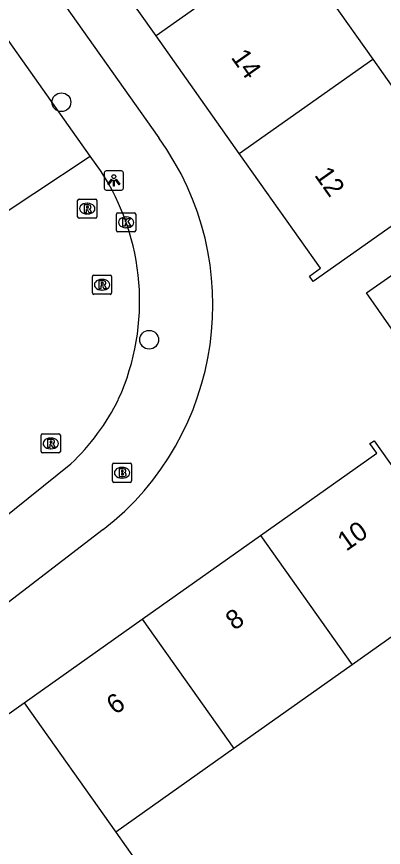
# Model space of a CAD drawing. Extents: x 159353 to 160616, y 385893 to 387321.
# Drawn here: x 160356.27 to 160375.4, y 386621.93 to 386665.26 of the extents above; entities that cross this region are included whole.
import ezdxf

# ---------------------------------------------------------------- set-up
doc = ezdxf.new("R2010")
doc.units = 0
for name, color, linetype in [('IMGEO_Boom', 7, 'Continuous'), ('IMGEO_Brandkraan', 7, 'Continuous'), ('IMGEO_Kolk', 7, 'Continuous'), ('IMGEO_Lichtpunt', 7, 'Continuous'), ('IMGEO_Pand', 7, 'Continuous'), ('IMGEO_Pand_nummerreeks', 7, 'Continuous'), ('IMGEO_Rijbaan_lokaal_open', 7, 'Continuous'), ('IMGEO_Rioolput', 7, 'Continuous'), ('IMGEO_Voetpad_open', 7, 'Continuous')]:
    doc.layers.add(name, color=color, linetype=linetype)

msp = doc.modelspace()

# ---------------------------------------------------------------- linework, layer by layer
at = {"layer": 'IMGEO_Boom'}
for centre in [(160358.604, 386660.792), (160363.181, 386648.404)]:
    msp.add_circle(centre, 0.489, dxfattribs=at)
at = {"layer": 'IMGEO_Brandkraan'}
for p, q in [((160361.268, 386641.041), (160361.268, 386641.893)), ((160361.343, 386641.967), (160362.195, 386641.967)), ((160361.756, 386641.747), (160361.781, 386641.747)), ((160362.269, 386641.893), (160362.269, 386641.041)), ((160362.195, 386640.967), (160361.343, 386640.967)), ((160361.779, 386641.187), (160361.754, 386641.187))]:
    msp.add_line(p, q, dxfattribs=at)
for points in [[(160361.268, 386641.041), (160361.268, 386641.893)], [(160361.343, 386641.967), (160362.195, 386641.967)], [(160361.616, 386641.667), (160361.616, 386641.267), (160361.829, 386641.267)], [(160361.847, 386641.667), (160361.616, 386641.667)], [(160362.269, 386641.893), (160362.269, 386641.041)], [(160361.795, 386641.586), (160361.741, 386641.586), (160361.741, 386641.51)], [(160361.741, 386641.51), (160361.794, 386641.51)], [(160361.803, 386641.434), (160361.741, 386641.434), (160361.741, 386641.353)], [(160361.741, 386641.353), (160361.803, 386641.353)], [(160362.195, 386640.967), (160361.343, 386640.967)]]:
    msp.add_lwpolyline(points, dxfattribs=at)
for centre, radius, start, end in [((160361.345, 386641.891), 0.0765, 91.552, 178.448), ((160361.345, 386641.891), 0.0765, 91.552, 178.448), ((160361.851, 386641.522), 0.145, 59.4692, 91.5367), ((160361.876, 386641.569), 0.0922, 285.5137, 58.1501), ((160362.193, 386641.891), 0.0765, 1.552, 88.448), ((160362.193, 386641.891), 0.0765, 1.552, 88.448), ((160361.796, 386641.548), 0.0379, 267.8285, 90.9355), ((160361.804, 386641.393), 0.0404, 269.8759, 90.5077), ((160361.835, 386641.518), 0.251, 268.6676, 293.5347), ((160361.881, 386641.377), 0.105, 301.3115, 78.989), ((160361.345, 386641.043), 0.0765, 181.552, 268.448), ((160361.345, 386641.043), 0.0765, 181.552, 268.448), ((160362.193, 386641.043), 0.0765, 271.552, 358.448), ((160362.193, 386641.043), 0.0765, 271.552, 358.448)]:
    msp.add_arc(centre, radius, start, end, dxfattribs=at)
for centre, major_axis, ratio, start_param, end_param in [((160361.755, 386641.467), (-0.387, 0.002), 0.722429, 4.712389, 7.853982), ((160361.78, 386641.467), (-0.39, 0.002), 0.717154, 1.570796, 4.712389)]:
    msp.add_ellipse(centre, major_axis=major_axis, ratio=ratio, start_param=start_param, end_param=end_param, dxfattribs=at)
at = {"layer": 'IMGEO_Kolk'}
for p, q in [((160361.481, 386654.101), (160361.481, 386654.953)), ((160361.556, 386655.027), (160362.408, 386655.027)), ((160361.969, 386654.807), (160361.994, 386654.807)), ((160362.482, 386654.953), (160362.482, 386654.101)), ((160361.992, 386654.247), (160361.967, 386654.247)), ((160362.408, 386654.027), (160361.556, 386654.027))]:
    msp.add_line(p, q, dxfattribs=at)
for points in [[(160361.481, 386654.101), (160361.481, 386654.953)], [(160361.556, 386655.027), (160362.408, 386655.027)], [(160361.802, 386654.727), (160361.925, 386654.727), (160361.925, 386654.576), (160362.055, 386654.727), (160362.219, 386654.727), (160362.073, 386654.576), (160362.226, 386654.327), (160362.074, 386654.327), (160361.989, 386654.491), (160361.925, 386654.424), (160361.925, 386654.327), (160361.802, 386654.327), (160361.802, 386654.727)], [(160362.482, 386654.953), (160362.482, 386654.101)], [(160362.408, 386654.027), (160361.556, 386654.027)]]:
    msp.add_lwpolyline(points, dxfattribs=at)
for centre, start, end in [((160361.558, 386654.951), 91.552, 178.448), ((160361.558, 386654.951), 91.552, 178.448), ((160362.406, 386654.951), 1.552, 88.448), ((160362.406, 386654.951), 1.552, 88.448), ((160361.558, 386654.103), 181.552, 268.448), ((160361.558, 386654.103), 181.552, 268.448), ((160362.406, 386654.103), 271.552, 358.448), ((160362.406, 386654.103), 271.552, 358.448)]:
    msp.add_arc(centre, 0.0765, start, end, dxfattribs=at)
for centre, major_axis, ratio, start_param, end_param in [((160361.968, 386654.527), (-0.387, 0.002), 0.722429, 4.712389, 7.853982), ((160361.993, 386654.527), (-0.39, 0.002), 0.717154, 1.570796, 4.712389)]:
    msp.add_ellipse(centre, major_axis=major_axis, ratio=ratio, start_param=start_param, end_param=end_param, dxfattribs=at)
at = {"layer": 'IMGEO_Lichtpunt'}
for p, q in [((160360.842, 386657.114), (160360.842, 386656.307)), ((160360.842, 386657.114), (160360.842, 386656.307)), ((160361.744, 386657.209), (160360.936, 386657.209)), ((160361.744, 386657.209), (160360.936, 386657.209)), ((160361.838, 386656.307), (160361.838, 386657.114)), ((160361.838, 386656.307), (160361.838, 386657.114)), ((160360.936, 386656.213), (160361.744, 386656.213)), ((160360.936, 386656.213), (160361.744, 386656.213))]:
    msp.add_line(p, q, dxfattribs=at)
for points in [[(160361.216, 386656.778), (160361.255, 386656.75), (160361.067, 386656.488), (160361.029, 386656.515), (160361.216, 386656.778)], [(160361.318, 386656.73), (160361.365, 386656.73), (160361.365, 386656.408), (160361.318, 386656.408), (160361.318, 386656.73)], [(160361.428, 386656.75), (160361.466, 386656.777), (160361.653, 386656.515), (160361.614, 386656.487), (160361.428, 386656.75)]]:
    msp.add_lwpolyline(points, dxfattribs=at)
msp.add_circle((160361.341, 386656.912), 0.0994, dxfattribs=at)
for centre, start, end in [((160360.936, 386657.114), 90, 180), ((160360.936, 386657.114), 90, 180), ((160361.744, 386657.114), 0, 90), ((160361.744, 386657.114), 0, 90), ((160360.936, 386656.307), 180, 270), ((160360.936, 386656.307), 180, 270), ((160361.744, 386656.307), 270, 0), ((160361.744, 386656.307), 270, 360)]:
    msp.add_arc(centre, 0.0946, start, end, dxfattribs=at)
at = {"layer": 'IMGEO_Pand'}
for points in [[(160363.54, 386664.247), (160359.198, 386670.381)], [(160370.502, 386669.168), (160363.54, 386664.247)], [(160370.502, 386669.168), (160374.84, 386663.03)], [(160367.882, 386658.113), (160363.54, 386664.247)], [(160374.84, 386663.03), (160379.117, 386656.979), (160379.669, 386657.368), (160379.824, 386657.147), (160371.73, 386651.445), (160371.537, 386651.72), (160372.118, 386652.129), (160367.882, 386658.113)], [(160367.882, 386658.113), (160374.84, 386663.03)], [(160376.328, 386648.265), (160374.523, 386650.852), (160379.768, 386654.513)], [(160368.982, 386638.193), (160375.048, 386642.487), (160374.696, 386642.984), (160374.914, 386643.139), (160377.802, 386639.058), (160380.459, 386635.304), (160380.218, 386635.134), (160379.801, 386635.723), (160373.76, 386631.447)], [(160362.82, 386633.832), (160368.982, 386638.193)], [(160368.982, 386638.193), (160373.76, 386631.447)], [(160356.66, 386629.471), (160362.82, 386633.832)], [(160362.82, 386633.832), (160367.599, 386627.086)], [(160373.76, 386631.447), (160367.599, 386627.086)], [(160350.497, 386625.109), (160356.66, 386629.471)], [(160356.66, 386629.471), (160361.437, 386622.725)], [(160367.599, 386627.086), (160361.437, 386622.725)], [(160361.437, 386622.725), (160363.06, 386620.433), (160359.679, 386618.04), (160358.056, 386620.332), (160355.262, 386618.354)]]:
    msp.add_lwpolyline(points, dxfattribs=at)
at = {"layer": 'IMGEO_Rijbaan_lokaal_open'}
for points in [[(160360.105, 386657.982), (160346.086, 386677.825), (160334.519, 386694.069)], [(160354.211, 386654.079), (160360.105, 386657.982)], [(160360.638, 386657.228), (160360.105, 386657.982)], [(160338.184, 386625.705), (160344.431, 386630.513), (160355.444, 386639.001), (160359.089, 386641.925)]]:
    msp.add_lwpolyline(points, dxfattribs=at)
for centre, radius, start, end in [((160350.299, 386650.407), 12.387, 335.7229, 33.4143), ((160350.999, 386650.512), 11.798, 313.291, 333.8562)]:
    msp.add_arc(centre, radius, start, end, dxfattribs=at)
at = {"layer": 'IMGEO_Rioolput'}
for p, q in [((160359.453, 386654.817), (160359.453, 386655.669)), ((160359.528, 386655.743), (160360.38, 386655.743)), ((160359.941, 386655.523), (160359.966, 386655.523)), ((160360.454, 386655.669), (160360.454, 386654.817)), ((160360.38, 386654.743), (160359.528, 386654.743)), ((160359.964, 386654.963), (160359.939, 386654.963)), ((160360.225, 386650.847), (160360.225, 386651.699)), ((160360.3, 386651.773), (160361.152, 386651.773)), ((160361.226, 386651.699), (160361.226, 386650.847)), ((160360.713, 386651.553), (160360.738, 386651.553)), ((160361.152, 386650.773), (160360.3, 386650.773)), ((160360.736, 386650.993), (160360.711, 386650.993)), ((160357.55, 386642.572), (160357.55, 386643.424)), ((160357.625, 386643.498), (160358.477, 386643.498)), ((160358.551, 386643.424), (160358.551, 386642.572)), ((160358.038, 386643.278), (160358.063, 386643.278)), ((160358.477, 386642.498), (160357.625, 386642.498)), ((160358.061, 386642.718), (160358.036, 386642.718))]:
    msp.add_line(p, q, dxfattribs=at)
for points in [[(160359.453, 386654.817), (160359.453, 386655.669)], [(160359.528, 386655.743), (160360.38, 386655.743)], [(160360.454, 386655.669), (160360.454, 386654.817)], [(160360.042, 386655.441), (160359.79, 386655.443), (160359.79, 386655.043)], [(160359.79, 386655.043), (160359.914, 386655.043), (160359.914, 386655.205), (160359.925, 386655.205)], [(160359.968, 386655.362), (160359.914, 386655.362), (160359.914, 386655.281)], [(160359.914, 386655.281), (160359.966, 386655.281)], [(160359.972, 386655.176), (160360.043, 386655.043), (160360.183, 386655.043), (160360.118, 386655.169)], [(160360.38, 386654.743), (160359.528, 386654.743)], [(160360.225, 386650.847), (160360.225, 386651.699)], [(160360.3, 386651.773), (160361.152, 386651.773)], [(160361.226, 386651.699), (160361.226, 386650.847)], [(160360.814, 386651.471), (160360.562, 386651.473), (160360.562, 386651.073)], [(160360.562, 386651.073), (160360.686, 386651.073), (160360.686, 386651.235), (160360.697, 386651.235)], [(160360.74, 386651.392), (160360.686, 386651.392), (160360.686, 386651.311)], [(160360.686, 386651.311), (160360.738, 386651.311)], [(160360.744, 386651.206), (160360.815, 386651.073), (160360.955, 386651.073), (160360.89, 386651.199)], [(160361.152, 386650.773), (160360.3, 386650.773)], [(160357.55, 386642.572), (160357.55, 386643.424)], [(160357.625, 386643.498), (160358.477, 386643.498)], [(160358.551, 386643.424), (160358.551, 386642.572)], [(160358.139, 386643.196), (160357.887, 386643.198), (160357.887, 386642.798)], [(160357.887, 386642.798), (160358.011, 386642.798), (160358.011, 386642.96), (160358.022, 386642.96)], [(160358.065, 386643.117), (160358.011, 386643.117), (160358.011, 386643.036)], [(160358.011, 386643.036), (160358.063, 386643.036)], [(160358.069, 386642.931), (160358.14, 386642.798), (160358.28, 386642.798), (160358.215, 386642.924)], [(160358.477, 386642.498), (160357.625, 386642.498)]]:
    msp.add_lwpolyline(points, dxfattribs=at)
for centre, radius, start, end in [((160359.53, 386655.667), 0.0765, 91.552, 178.448), ((160359.53, 386655.667), 0.0765, 91.552, 178.448), ((160360.378, 386655.667), 0.0765, 1.552, 88.448), ((160360.378, 386655.667), 0.0765, 1.552, 88.448), ((160359.924, 386655.152), 0.0533, 26.0293, 88.6989), ((160359.95, 386655.47), 0.19, 274.7715, 282.9687), ((160359.974, 386655.266), 0.0964, 77.0061, 93.1865), ((160359.988, 386655.323), 0.0378, 276.6634, 79.6772), ((160360.041, 386655.331), 0.109, 350.3612, 89.416), ((160360.039, 386655.331), 0.112, 277.5842, 350.9817), ((160360.023, 386655.116), 0.108, 29.5134, 73.7905), ((160359.53, 386654.819), 0.0765, 181.552, 268.448), ((160359.53, 386654.819), 0.0765, 181.552, 268.448), ((160360.378, 386654.819), 0.0765, 271.552, 358.448), ((160360.378, 386654.819), 0.0765, 271.552, 358.448), ((160360.302, 386651.697), 0.0765, 91.552, 178.448), ((160360.302, 386651.697), 0.0765, 91.552, 178.448), ((160361.15, 386651.697), 0.0765, 1.552, 88.448), ((160361.15, 386651.697), 0.0765, 1.552, 88.448), ((160360.696, 386651.182), 0.0533, 26.0293, 88.6989), ((160360.722, 386651.5), 0.19, 274.7715, 282.9687), ((160360.746, 386651.296), 0.0964, 77.0061, 93.1865), ((160360.76, 386651.353), 0.0378, 276.6634, 79.6772), ((160360.813, 386651.361), 0.109, 350.3612, 89.416), ((160360.811, 386651.361), 0.112, 277.5842, 350.9817), ((160360.795, 386651.146), 0.108, 29.5134, 73.7905), ((160360.302, 386650.849), 0.0765, 181.552, 268.448), ((160360.302, 386650.849), 0.0765, 181.552, 268.448), ((160361.15, 386650.849), 0.0765, 271.552, 358.448), ((160361.15, 386650.849), 0.0765, 271.552, 358.448), ((160357.627, 386643.422), 0.0765, 91.552, 178.448), ((160357.627, 386643.422), 0.0765, 91.552, 178.448), ((160358.475, 386643.422), 0.0765, 1.552, 88.448), ((160358.475, 386643.422), 0.0765, 1.552, 88.448), ((160358.021, 386642.907), 0.0533, 26.0293, 88.6989), ((160358.047, 386643.225), 0.19, 274.7715, 282.9687), ((160358.071, 386643.021), 0.0964, 77.0061, 93.1865), ((160358.085, 386643.078), 0.0378, 276.6634, 79.6772), ((160358.138, 386643.086), 0.109, 350.3612, 89.416), ((160358.136, 386643.086), 0.112, 277.5842, 350.9817), ((160358.12, 386642.871), 0.108, 29.5134, 73.7905), ((160357.627, 386642.574), 0.0765, 181.552, 268.448), ((160357.627, 386642.574), 0.0765, 181.552, 268.448), ((160358.475, 386642.574), 0.0765, 271.552, 358.448), ((160358.475, 386642.574), 0.0765, 271.552, 358.448)]:
    msp.add_arc(centre, radius, start, end, dxfattribs=at)
for centre, major_axis, ratio, start_param, end_param in [((160359.94, 386655.243), (-0.387, 0.002), 0.722429, 4.712389, 7.853982), ((160359.965, 386655.243), (-0.39, 0.002), 0.717154, 1.570796, 4.712389), ((160360.712, 386651.273), (-0.387, 0.002), 0.722429, 4.712389, 7.853982), ((160360.737, 386651.273), (-0.39, 0.002), 0.717154, 1.570796, 4.712389), ((160358.037, 386642.998), (-0.387, 0.002), 0.722429, 4.712389, 7.853982), ((160358.062, 386642.998), (-0.39, 0.002), 0.717154, 1.570796, 4.712389)]:
    msp.add_ellipse(centre, major_axis=major_axis, ratio=ratio, start_param=start_param, end_param=end_param, dxfattribs=at)
at = {"layer": 'IMGEO_Voetpad_open'}
for points in [[(160322.348, 386717.284), (160363.679, 386658.934)], [(160360.786, 386638.499), (160340.182, 386622.694)]]:
    msp.add_lwpolyline(points, dxfattribs=at)
msp.add_arc((160351.639, 386650.216), 14.865, 307.9778, 35.9065, dxfattribs=at)

# ---------------------------------------------------------------- texts
at = {"layer": 'IMGEO_Pand_nummerreeks'}
for s, rotation, p in [('14', 305.2928, (160367.418, 386663.13)), ('12', 305.2928, (160371.767, 386656.987)), ('10', 35.2918, (160373.458, 386637.342)), ('8', 35.2918, (160367.623, 386633.213)), ('6', 35.2918, (160361.41, 386628.815))]:
    msp.add_text(s, height=1, rotation=rotation, dxfattribs=at).set_placement(p)

doc.saveas('drawing.dxf')
